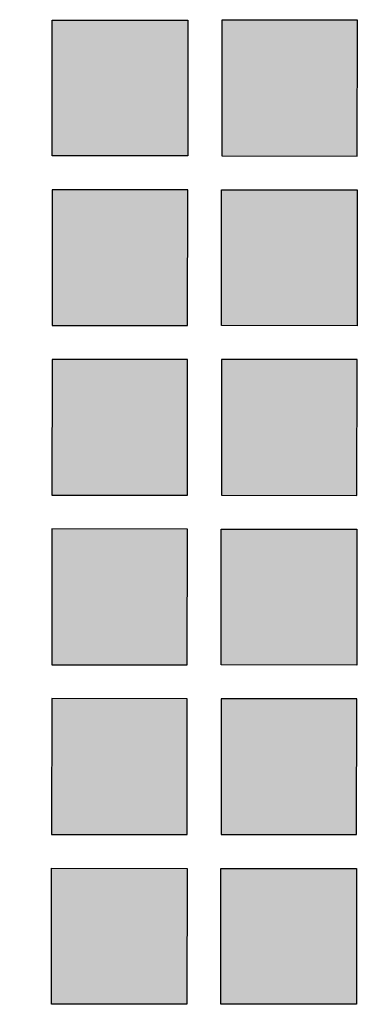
# Model space of a CAD drawing. Header units: millimetres. Extents: x -3873 to -97, y 912 to 4165.
# Tile 362 of 725: x -3270 to -3239, y 1729 to 1816. Entities that reach past the tile are written whole.
import ezdxf

# ---------------------------------------------------------------- set-up
doc = ezdxf.new("R2010")
doc.units = ezdxf.units.MM
doc.layers.add('pattern', color=7, linetype='Continuous', true_color=0x000000)

msp = doc.modelspace()

# ---------------------------------------------------------------- hatches: boundary and pattern name
at = {"layer": 'pattern'}
for points in [[(-3266.704, 1816.22), (-3254.705, 1816.208), (-3254.716, 1804.208), (-3266.716, 1804.22)], [(-3251.716, 1804.206), (-3239.716, 1804.194), (-3239.705, 1816.194), (-3251.704, 1816.206)], [(-3254.719, 1801.208), (-3266.719, 1801.22), (-3266.73, 1789.22), (-3254.73, 1789.209)], [(-3239.73, 1789.194), (-3251.73, 1789.206), (-3251.719, 1801.205), (-3239.719, 1801.194)], [(-3266.733, 1786.22), (-3266.744, 1774.22), (-3254.745, 1774.209), (-3254.733, 1786.208)], [(-3239.733, 1786.194), (-3251.733, 1786.206), (-3251.745, 1774.206), (-3239.745, 1774.194)], [(-3266.747, 1771.22), (-3266.759, 1759.22), (-3254.759, 1759.209), (-3254.748, 1771.208)], [(-3251.747, 1771.206), (-3239.748, 1771.194), (-3239.759, 1759.194), (-3251.759, 1759.206)], [(-3266.762, 1756.22), (-3266.773, 1744.22), (-3254.773, 1744.209), (-3254.762, 1756.208)], [(-3251.773, 1744.206), (-3239.773, 1744.194), (-3239.762, 1756.194), (-3251.762, 1756.205)], [(-3254.776, 1741.209), (-3254.788, 1729.209), (-3266.787, 1729.22), (-3266.776, 1741.22)], [(-3251.776, 1741.206), (-3239.776, 1741.194), (-3239.788, 1729.194), (-3251.787, 1729.206)]]:
    msp.add_hatch(color=256, dxfattribs=at).paths.add_polyline_path(points, flags=0)

# ---------------------------------------------------------------- linework, layer by layer
for points in [[(-3266.704, 1816.22), (-3254.705, 1816.208), (-3254.716, 1804.208), (-3266.716, 1804.22)], [(-3251.716, 1804.206), (-3239.716, 1804.194), (-3239.705, 1816.194), (-3251.704, 1816.206)], [(-3254.719, 1801.208), (-3266.719, 1801.22), (-3266.73, 1789.22), (-3254.73, 1789.209)], [(-3239.73, 1789.194), (-3251.73, 1789.206), (-3251.719, 1801.205), (-3239.719, 1801.194)], [(-3266.733, 1786.22), (-3266.744, 1774.22), (-3254.745, 1774.209), (-3254.733, 1786.208)], [(-3239.733, 1786.194), (-3251.733, 1786.206), (-3251.745, 1774.206), (-3239.745, 1774.194)], [(-3266.747, 1771.22), (-3266.759, 1759.22), (-3254.759, 1759.209), (-3254.748, 1771.208)], [(-3251.747, 1771.206), (-3239.748, 1771.194), (-3239.759, 1759.194), (-3251.759, 1759.206)], [(-3266.762, 1756.22), (-3266.773, 1744.22), (-3254.773, 1744.209), (-3254.762, 1756.208)], [(-3251.773, 1744.206), (-3239.773, 1744.194), (-3239.762, 1756.194), (-3251.762, 1756.205)], [(-3254.776, 1741.209), (-3254.788, 1729.209), (-3266.787, 1729.22), (-3266.776, 1741.22)], [(-3251.776, 1741.206), (-3239.776, 1741.194), (-3239.788, 1729.194), (-3251.787, 1729.206)]]:
    msp.add_lwpolyline(points, close=True, dxfattribs=at)
at = {"layer": 'pattern', "extrusion": (0, 0, -1)}
for radius, start, end in [(411.7, 98.763, 126.22215), (387.7, 90.31409, 130.77821)]:
    msp.add_arc((3328.4, 1458.038), radius, start, end, dxfattribs=at)
at = {"layer": 'pattern'}
for radius, start, end in [(399.7, 49.02028, 85.83933), (375.7, 54.09707, 89.67762)]:
    msp.add_arc((-3328.4, 1458.038), radius, start, end, dxfattribs=at)

doc.saveas('drawing.dxf')
